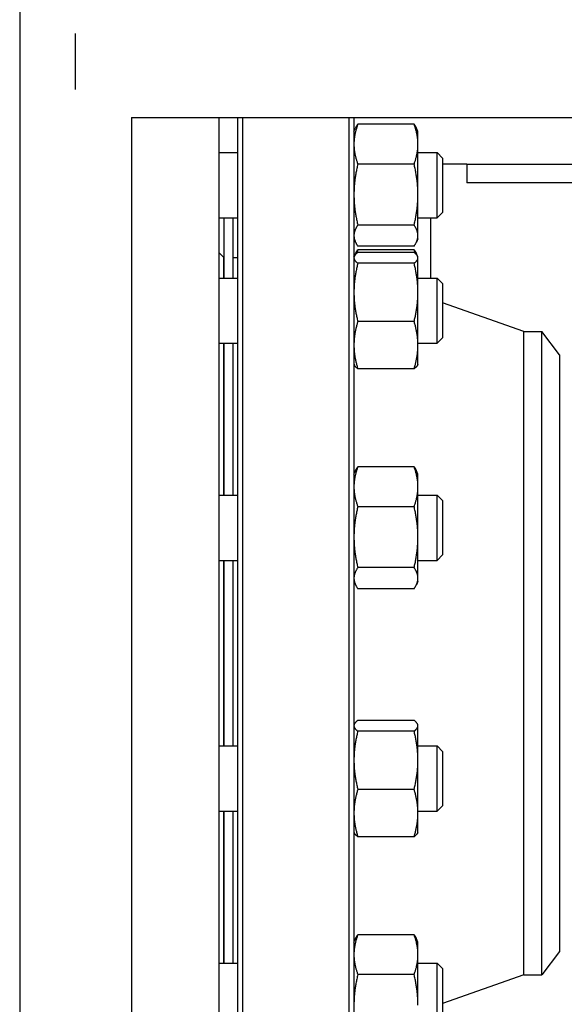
# Model space of a CAD drawing. Header units: inches. Extents: x 5 to 1128, y -85 to 748.
# Tile 582 of 656: x 909 to 916, y 343 to 356. Entities that reach past the tile are written whole.
import ezdxf

# ---------------------------------------------------------------- set-up
doc = ezdxf.new("R2010")
doc.units = ezdxf.units.IN
doc.header["$LTSCALE"] = 32
doc.header["$MEASUREMENT"] = 0
doc.layers.add('Visible (ANSI)', color=7, linetype='Continuous', lineweight=30)

msp = doc.modelspace()

# ---------------------------------------------------------------- linework, layer by layer
at = {"layer": 'Visible (ANSI)'}
for p, q in [((909.05578, 372.35867), (909.05578, 336.60867)), ((909.80578, 355.48367), (909.80578, 356.23367)), ((910.55578, 355.10867), (910.55578, 336.60867)), ((910.55578, 355.10867), (945.05578, 355.10867)), ((911.72778, 355.10867), (911.72778, 340.60867)), ((911.98078, 340.60867), (911.98078, 355.10867)), ((912.04328, 355.10867), (912.04328, 340.60867)), ((913.47828, 340.60867), (913.47828, 355.10867)), ((913.54078, 355.10867), (913.54078, 340.60867)), ((914.34792, 355.01712), (913.59265, 355.01712)), ((913.54078, 354.91869), (913.56213, 354.96447)), ((914.39978, 354.91869), (914.37843, 354.96447)), ((914.39978, 354.74988), (914.39978, 354.91869)), ((914.39978, 354.07392), (914.39978, 354.74988)), ((911.72778, 354.63719), (911.98078, 354.63719)), ((914.39978, 354.63719), (914.65787, 354.63719)), ((914.65787, 353.76219), (914.65787, 354.63719)), ((914.73078, 354.56427), (914.65787, 354.63719)), ((914.34792, 354.48264), (913.59265, 354.48264)), ((914.73078, 354.56427), (914.73078, 353.8351)), ((915.05578, 354.48367), (914.73078, 354.48367)), ((915.05578, 354.48367), (915.05578, 354.23367)), ((915.05578, 354.48367), (923.12078, 354.48367)), ((923.12078, 354.23367), (915.05578, 354.23367)), ((914.39978, 353.52373), (914.39978, 354.07392)), ((914.73078, 353.8351), (914.65787, 353.76219)), ((911.72778, 353.76219), (911.98078, 353.76219)), ((911.79578, 353.76219), (911.79578, 352.95486)), ((911.91578, 353.76219), (911.91578, 352.95486)), ((914.39978, 353.76219), (914.65787, 353.76219)), ((914.56578, 353.76219), (914.56578, 352.95486)), ((914.34792, 353.66521), (913.59265, 353.66521)), ((913.54078, 353.48069), (913.56213, 353.4349)), ((914.39978, 353.48069), (914.37843, 353.4349)), ((914.39978, 353.48069), (914.39978, 353.52373)), ((911.79078, 353.23617), (911.72778, 353.29917)), ((914.34792, 353.38226), (913.59265, 353.38226)), ((914.34792, 353.33479), (913.59265, 353.33479)), ((914.34792, 353.29789), (913.59265, 353.29789)), ((911.79078, 353.23617), (911.79078, 352.95486)), ((911.92078, 352.95486), (911.92078, 353.23117)), ((911.92078, 353.23117), (911.98078, 353.23117)), ((913.54078, 353.23636), (913.54603, 353.24762)), ((913.54613, 353.24782), (913.56213, 353.28215)), ((914.39453, 353.24762), (914.37843, 353.28215)), ((914.39978, 353.23636), (914.39453, 353.24762)), ((914.39978, 353.22528), (914.39978, 353.23636)), ((914.39978, 352.76241), (914.39978, 353.22528)), ((911.79578, 353.11117), (911.79078, 353.11117)), ((911.92078, 353.11117), (911.91578, 353.11117)), ((914.34792, 353.15267), (913.59265, 353.15267)), ((911.72778, 352.95486), (911.98078, 352.95486)), ((914.39978, 352.95486), (914.65787, 352.95486)), ((914.65787, 352.07986), (914.65787, 352.95486)), ((914.73078, 352.88195), (914.65787, 352.95486)), ((914.73078, 352.88195), (914.73078, 352.15278)), ((914.39978, 352.05449), (914.39978, 352.76241)), ((915.82078, 352.23617), (914.73078, 352.62341)), ((914.34792, 352.37214), (913.59265, 352.37214)), ((915.82078, 343.60617), (915.82078, 352.23617)), ((915.82078, 352.23617), (916.06099, 352.23617)), ((916.06099, 343.60617), (916.06099, 352.23617)), ((916.30078, 351.92367), (916.06099, 352.23617)), ((914.73078, 352.15278), (914.65787, 352.07986)), ((911.72778, 352.07986), (911.98078, 352.07986)), ((911.79078, 352.07986), (911.79078, 350.04099)), ((911.79578, 352.07986), (911.79578, 350.04099)), ((911.91578, 352.07986), (911.91578, 350.04099)), ((911.92078, 350.04099), (911.92078, 352.07986)), ((914.39978, 352.07986), (914.65787, 352.07986)), ((914.39978, 351.79836), (914.39978, 352.05449)), ((916.30078, 351.92367), (916.30078, 343.91867)), ((913.54078, 351.79836), (913.54603, 351.78711)), ((914.34792, 351.73684), (913.59265, 351.73684)), ((914.39978, 351.79836), (914.39453, 351.78711)), ((914.34792, 350.42092), (913.59265, 350.42092)), ((913.54078, 350.32249), (913.56213, 350.36828)), ((914.39978, 350.32249), (914.37843, 350.36828)), ((914.39978, 350.15368), (914.39978, 350.32249)), ((914.39978, 349.47773), (914.39978, 350.15368)), ((911.72778, 350.04099), (911.98078, 350.04099)), ((914.39978, 350.04099), (914.65787, 350.04099)), ((914.65787, 349.16599), (914.65787, 350.04099)), ((914.73078, 349.96808), (914.65787, 350.04099)), ((914.34792, 349.88644), (913.59265, 349.88644)), ((914.73078, 349.96808), (914.73078, 349.23891)), ((914.39978, 348.92754), (914.39978, 349.47773)), ((914.73078, 349.23891), (914.65787, 349.16599)), ((911.72778, 349.16599), (911.98078, 349.16599)), ((911.79078, 349.16599), (911.79078, 346.67635)), ((911.79578, 349.16599), (911.79578, 346.67635)), ((911.91578, 349.16599), (911.91578, 346.67635)), ((911.92078, 346.67635), (911.92078, 349.16599)), ((914.34792, 349.06901), (913.59265, 349.06901)), ((914.39978, 349.16599), (914.65787, 349.16599)), ((913.54078, 348.88449), (913.56213, 348.83871)), ((914.39978, 348.88449), (914.37843, 348.83871)), ((914.39978, 348.88449), (914.39978, 348.92754)), ((914.34792, 348.78606), (913.59265, 348.78606)), ((913.54078, 346.95785), (913.54603, 346.9691)), ((914.34792, 347.01937), (913.59265, 347.01937)), ((914.39978, 346.95785), (914.39453, 346.9691)), ((914.39978, 346.94676), (914.39978, 346.95785)), ((914.34792, 346.87415), (913.59265, 346.87415)), ((914.39978, 346.48389), (914.39978, 346.94676)), ((911.72778, 346.67635), (911.98078, 346.67635)), ((914.39978, 346.67635), (914.65787, 346.67635)), ((914.65787, 345.80135), (914.65787, 346.67635)), ((914.73078, 346.60343), (914.65787, 346.67635)), ((914.73078, 346.60343), (914.73078, 345.87426)), ((914.39978, 345.77597), (914.39978, 346.48389)), ((914.34792, 346.09363), (913.59265, 346.09363)), ((911.72778, 345.80135), (911.98078, 345.80135)), ((911.79078, 345.80135), (911.79078, 343.76248)), ((911.79578, 345.80135), (911.79578, 343.76248)), ((911.91578, 345.80135), (911.91578, 343.76248)), ((911.92078, 343.76248), (911.92078, 345.80135)), ((914.39978, 345.80135), (914.65787, 345.80135)), ((914.39978, 345.51985), (914.39978, 345.77597)), ((914.73078, 345.87426), (914.65787, 345.80135)), ((913.54078, 345.51985), (913.54603, 345.50859)), ((914.39978, 345.51985), (914.39453, 345.50859)), ((914.34792, 345.45832), (913.59265, 345.45832)), ((913.54078, 344.04398), (913.56213, 344.08976)), ((914.34792, 344.14241), (913.59265, 344.14241)), ((914.39978, 344.04398), (914.37843, 344.08976)), ((914.39978, 343.87517), (914.39978, 344.04398)), ((916.30078, 343.91867), (916.06099, 343.60617)), ((914.39978, 343.19921), (914.39978, 343.87517)), ((911.72778, 343.76248), (911.98078, 343.76248)), ((914.39978, 343.76248), (914.65787, 343.76248)), ((914.65787, 342.88748), (914.65787, 343.76248)), ((914.73078, 343.68956), (914.65787, 343.76248)), ((914.73078, 343.68956), (914.73078, 342.96039)), ((914.34792, 343.60793), (913.59265, 343.60793)), ((915.82078, 343.60617), (914.73078, 343.21893)), ((915.82078, 343.60617), (916.06099, 343.60617))]:
    msp.add_line(p, q, dxfattribs=at)
msp.add_arc((913.91578, 353.31091), 0.375, 180, 189.684596, dxfattribs=at)
for points, weights in [([(913.59265, 355.01712), (913.54078, 354.8739), (913.54078, 354.74988)], [1, 1.0379548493, 1]), ([(913.56213, 354.96447), (913.5739, 354.98972), (913.59265, 355.01712)], [1.01733426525, 1.01339325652, 1]), ([(914.39978, 354.74988), (914.39978, 354.8739), (914.34792, 355.01712)], [1, 1.0379548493, 1]), ([(914.34792, 355.01712), (914.36666, 354.98972), (914.37843, 354.96447)], [1, 1.01339325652, 1.01733426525]), ([(913.54078, 354.74988), (913.54078, 354.62585), (913.59265, 354.48264)], [1, 1.0379548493, 1]), ([(914.34792, 354.48264), (914.39978, 354.62585), (914.39978, 354.74988)], [1, 1.0379548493, 1]), ([(913.59265, 354.48264), (913.54078, 354.26361), (913.54078, 354.07392)], [1, 1.0379548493, 1]), ([(914.39978, 354.07392), (914.39978, 354.26361), (914.34792, 354.48264)], [1, 1.0379548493, 1]), ([(913.54078, 354.07392), (913.54078, 353.88424), (913.59265, 353.66521)], [1, 1.0379548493, 1]), ([(914.34792, 353.66521), (914.39978, 353.88424), (914.39978, 354.07392)], [1, 1.0379548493, 1]), ([(913.59265, 353.66521), (913.54078, 353.58939), (913.54078, 353.52373)], [1, 1.0379548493, 1]), ([(914.39978, 353.52373), (914.39978, 353.58939), (914.34792, 353.66521)], [1, 1.0379548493, 1]), ([(913.54078, 353.52373), (913.54078, 353.45807), (913.59265, 353.38226)], [1, 1.0379548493, 1]), ([(914.34792, 353.38226), (914.39978, 353.45807), (914.39978, 353.52373)], [1, 1.0379548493, 1]), ([(913.59265, 353.29789), (913.54078, 353.25898), (913.54078, 353.22528)], [1, 1.0379548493, 1]), ([(913.56213, 353.28215), (913.5739, 353.30739), (913.59265, 353.33479)], [1.01733426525, 1.01339325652, 1]), ([(913.59265, 353.33479), (913.58327, 353.30889), (913.57567, 353.28412)], [1, 1.00665836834, 1.01098059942]), ([(914.34792, 353.33479), (914.36666, 353.30739), (914.37843, 353.28215)], [1, 1.01339325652, 1.01733426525]), ([(914.3649, 353.28412), (914.3573, 353.30889), (914.34792, 353.33479)], [1.01098059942, 1.00665836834, 1]), ([(914.39978, 353.22528), (914.39978, 353.25898), (914.34792, 353.29789)], [1, 1.0379548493, 1]), ([(913.54078, 353.22528), (913.54078, 353.19158), (913.59265, 353.15267)], [1, 1.0379548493, 1]), ([(914.34792, 353.15267), (914.39978, 353.19158), (914.39978, 353.22528)], [1, 1.0379548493, 1]), ([(913.59265, 353.15267), (913.54078, 352.94353), (913.54078, 352.76241)], [1, 1.0379548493, 1]), ([(914.39978, 352.76241), (914.39978, 352.94353), (914.34792, 353.15267)], [1, 1.0379548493, 1]), ([(913.54078, 352.76241), (913.54078, 352.58128), (913.59265, 352.37214)], [1, 1.0379548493, 1]), ([(914.34792, 352.37214), (914.39978, 352.58128), (914.39978, 352.76241)], [1, 1.0379548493, 1]), ([(913.59265, 352.37214), (913.54078, 352.20191), (913.54078, 352.05449)], [1, 1.0379548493, 1]), ([(914.39978, 352.05449), (914.39978, 352.20191), (914.34792, 352.37214)], [1, 1.0379548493, 1]), ([(913.54078, 352.05449), (913.54078, 351.90707), (913.59265, 351.73684)], [1, 1.0379548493, 1]), ([(914.34792, 351.73684), (914.39978, 351.90707), (914.39978, 352.05449)], [1, 1.0379548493, 1]), ([(913.59265, 351.73684), (913.557, 351.76358), (913.54603, 351.78711)], [1, 1.02578038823, 1.01653872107]), ([(914.39453, 351.78711), (914.38356, 351.76358), (914.34792, 351.73684)], [1.01653872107, 1.02578038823, 1]), ([(913.59265, 350.42092), (913.54078, 350.27771), (913.54078, 350.15368)], [1, 1.0379548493, 1]), ([(913.56213, 350.36828), (913.5739, 350.39352), (913.59265, 350.42092)], [1.01733426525, 1.01339325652, 1]), ([(914.39978, 350.15368), (914.39978, 350.27771), (914.34792, 350.42092)], [1, 1.0379548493, 1]), ([(914.34792, 350.42092), (914.36666, 350.39352), (914.37843, 350.36828)], [1, 1.01339325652, 1.01733426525]), ([(913.54078, 350.15368), (913.54078, 350.02966), (913.59265, 349.88644)], [1, 1.0379548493, 1]), ([(914.34792, 349.88644), (914.39978, 350.02966), (914.39978, 350.15368)], [1, 1.0379548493, 1]), ([(913.59265, 349.88644), (913.54078, 349.66741), (913.54078, 349.47773)], [1, 1.0379548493, 1]), ([(914.39978, 349.47773), (914.39978, 349.66741), (914.34792, 349.88644)], [1, 1.0379548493, 1]), ([(913.54078, 349.47773), (913.54078, 349.28804), (913.59265, 349.06901)], [1, 1.0379548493, 1]), ([(914.34792, 349.06901), (914.39978, 349.28804), (914.39978, 349.47773)], [1, 1.0379548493, 1]), ([(913.59265, 349.06901), (913.54078, 348.9932), (913.54078, 348.92754)], [1, 1.0379548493, 1]), ([(914.39978, 348.92754), (914.39978, 348.9932), (914.34792, 349.06901)], [1, 1.0379548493, 1]), ([(913.54078, 348.92754), (913.54078, 348.86188), (913.59265, 348.78606)], [1, 1.0379548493, 1]), ([(914.34792, 348.78606), (914.39978, 348.86188), (914.39978, 348.92754)], [1, 1.0379548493, 1]), ([(913.59265, 347.01937), (913.54078, 346.98046), (913.54078, 346.94676)], [1, 1.0379548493, 1]), ([(914.39978, 346.94676), (914.39978, 346.98046), (914.34792, 347.01937)], [1, 1.0379548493, 1]), ([(913.54078, 346.94676), (913.54078, 346.91306), (913.59265, 346.87415)], [1, 1.0379548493, 1]), ([(913.59265, 346.87415), (913.54078, 346.66501), (913.54078, 346.48389)], [1, 1.0379548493, 1]), ([(914.34792, 346.87415), (914.39978, 346.91306), (914.39978, 346.94676)], [1, 1.0379548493, 1]), ([(914.39978, 346.48389), (914.39978, 346.66501), (914.34792, 346.87415)], [1, 1.0379548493, 1]), ([(913.54078, 346.48389), (913.54078, 346.30277), (913.59265, 346.09363)], [1, 1.0379548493, 1]), ([(914.34792, 346.09363), (914.39978, 346.30277), (914.39978, 346.48389)], [1, 1.0379548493, 1]), ([(913.59265, 346.09363), (913.54078, 345.9234), (913.54078, 345.77597)], [1, 1.0379548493, 1]), ([(914.39978, 345.77597), (914.39978, 345.9234), (914.34792, 346.09363)], [1, 1.0379548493, 1]), ([(913.54078, 345.77597), (913.54078, 345.62855), (913.59265, 345.45832)], [1, 1.0379548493, 1]), ([(914.34792, 345.45832), (914.39978, 345.62855), (914.39978, 345.77597)], [1, 1.0379548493, 1]), ([(913.59265, 345.45832), (913.557, 345.48506), (913.54603, 345.50859)], [1, 1.02578038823, 1.01653872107]), ([(914.39453, 345.50859), (914.38356, 345.48506), (914.34792, 345.45832)], [1.01653872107, 1.02578038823, 1]), ([(913.59265, 344.14241), (913.54078, 343.99919), (913.54078, 343.87517)], [1, 1.0379548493, 1]), ([(913.56213, 344.08976), (913.5739, 344.115), (913.59265, 344.14241)], [1.01733426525, 1.01339325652, 1]), ([(914.39978, 343.87517), (914.39978, 343.99919), (914.34792, 344.14241)], [1, 1.0379548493, 1]), ([(914.34792, 344.14241), (914.36666, 344.115), (914.37843, 344.08976)], [1, 1.01339325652, 1.01733426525]), ([(913.54078, 343.87517), (913.54078, 343.75114), (913.59265, 343.60793)], [1, 1.0379548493, 1]), ([(914.34792, 343.60793), (914.39978, 343.75114), (914.39978, 343.87517)], [1, 1.0379548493, 1]), ([(913.59265, 343.60793), (913.54078, 343.3889), (913.54078, 343.19921)], [1, 1.0379548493, 1]), ([(914.39978, 343.19921), (914.39978, 343.3889), (914.34792, 343.60793)], [1, 1.0379548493, 1])]:
    msp.add_rational_spline(points, weights, degree=2, dxfattribs=at)

doc.saveas('drawing.dxf')
